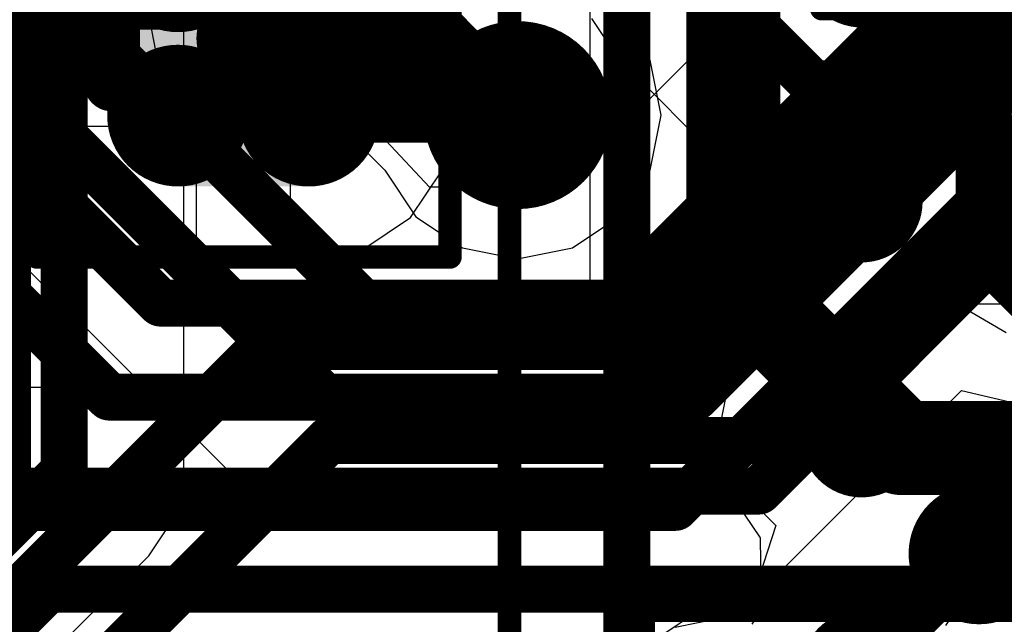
# Model space of a CAD drawing. Header units: millimetres. Extents: x -2 to 68, y -2 to 27.4.
# Tile 429 of 594: x 47.2 to 49.3, y 2.3 to 3.6. Entities that reach past the tile are written whole.
import ezdxf

# ---------------------------------------------------------------- set-up
doc = ezdxf.new("R2010")
doc.units = ezdxf.units.MM
for name, color, linetype in [('BottomLayer', 5, 'Continuous'), ('BottomPaste', 16, 'Continuous'), ('BottomSolder', 6, 'Continuous'), ('DrillGuide', 244, 'Continuous'), ('Mechanical10', 56, 'Continuous'), ('Mechanical13', 56, 'Continuous'), ('Mechanical15', 56, 'Continuous'), ('Mechanical6', 56, 'Continuous'), ('MidLayer1', 16, 'Continuous'), ('MidLayer2', 76, 'Continuous'), ('MidLayer3', 90, 'Continuous'), ('MidLayer4', 156, 'Continuous'), ('MidLayer5', 130, 'Continuous'), ('MidLayer6', 216, 'Continuous'), ('MidLayer7', 6, 'Continuous'), ('MidLayer8', 54, 'Continuous'), ('MultiLayer', 9, 'Continuous'), ('TopLayer', 1, 'Continuous'), ('TopPaste', 8, 'Continuous'), ('TopSolder', 216, 'Continuous'), ('ViaHoleLayer', 16, 'Continuous')]:
    doc.layers.add(name, color=color, linetype=linetype)

# ---------------------------------------------------------------- blocks, each defined once
blk = doc.blocks.new('CAP_0402_39')
at = {"layer": 'Mechanical13', "const_width": 0.12}
for points in [[(-0.53, 0.28), (0.53, 0.28)], [(-0.53, 0.28), (-0.53, -0.28)], [(0.53, 0.28), (0.53, -0.28)], [(-0.53, -0.28), (0.53, -0.28)]]:
    blk.add_lwpolyline(points, dxfattribs=at)
at = {"layer": 'Mechanical13', "const_width": 0.06}
for points in [[(-0.56, 0.28, 1), (-0.5, 0.28, 1)], [(-0.56, 0.28, 1), (-0.5, 0.28, 1)], [(0.5, 0.28, 1), (0.56, 0.28, 1)], [(0.5, 0.28, 1), (0.56, 0.28, 1)], [(-0.56, -0.28, 1), (-0.5, -0.28, 1)], [(-0.56, -0.28, 1), (-0.5, -0.28, 1)], [(0.5, -0.28, 1), (0.56, -0.28, 1)], [(0.5, -0.28, 1), (0.56, -0.28, 1)]]:
    blk.add_lwpolyline(points, format="xyb", close=True, dxfattribs=at)
at = {"layer": 'Mechanical15', "const_width": 0.05}
for points in [[(-0.9, 0.44), (0.9, 0.44)], [(-0.9, 0.44), (-0.9, -0.44)], [(0.9, 0.44), (0.9, -0.44)], [(0, 0.22), (0, -0.22)], [(-0.22, 0), (0.22, 0)], [(-0.9, -0.44), (0.9, -0.44)]]:
    blk.add_lwpolyline(points, dxfattribs=at)
at = {"layer": 'Mechanical15'}
for points, const_width in [([(-0.9125, 0.44, 1), (-0.8875, 0.44, 1)], 0.025), ([(-0.9125, 0.44, 1), (-0.8875, 0.44, 1)], 0.025), ([(0.8875, 0.44, 1), (0.9125, 0.44, 1)], 0.025), ([(0.8875, 0.44, 1), (0.9125, 0.44, 1)], 0.025), ([(-0.0125, 0.22, 1), (0.0125, 0.22, 1)], 0.025), ([(0.165, 0, 1), (-0.165, 0, 1)], 0.05), ([(-0.2325, 0, 1), (-0.2075, 0, 1)], 0.025), ([(-0.1775, 0, 1), (-0.1525, 0, 1)], 0.025), ([(0.1525, 0, 1), (0.1775, 0, 1)], 0.025), ([(0.2075, 0, 1), (0.2325, 0, 1)], 0.025), ([(-0.0125, -0.22, 1), (0.0125, -0.22, 1)], 0.025), ([(-0.9125, -0.44, 1), (-0.8875, -0.44, 1)], 0.025), ([(-0.9125, -0.44, 1), (-0.8875, -0.44, 1)], 0.025), ([(0.8875, -0.44, 1), (0.9125, -0.44, 1)], 0.025), ([(0.8875, -0.44, 1), (0.9125, -0.44, 1)], 0.025)]:
    blk.add_lwpolyline(points, format="xyb", close=True, dxfattribs=dict(at, const_width=const_width))
at = {"layer": 'TopLayer', "const_width": 0.1508}
for points in [[(-0.6746, 0.1392, 1), (-0.5238, 0.1392, 1)], [(-0.3462, 0.1392, 1), (-0.1954, 0.1392, 1)], [(0.1954, 0.1392, 1), (0.3462, 0.1392, 1)], [(0.5238, 0.1392, 1), (0.6746, 0.1392, 1)], [(-0.6746, -0.1392, 1), (-0.5238, -0.1392, 1)], [(-0.3462, -0.1392, 1), (-0.1954, -0.1392, 1)], [(0.1954, -0.1392, 1), (0.3462, -0.1392, 1)], [(0.5238, -0.1392, 1), (0.6746, -0.1392, 1)]]:
    blk.add_lwpolyline(points, format="xyb", close=True, dxfattribs=at)
at = {"layer": 'TopLayer'}
for points in [[(-0.2708, 0.29), (-0.5992, 0.29), (-0.2708, -0.29), (-0.5992, -0.29)], [(0.2708, -0.29), (0.5992, -0.29), (0.2708, 0.29), (0.5992, 0.29)], [(-0.12, 0.1392), (-0.75, 0.1392), (-0.12, -0.1392), (-0.75, -0.1392)], [(0.12, -0.1392), (0.75, -0.1392), (0.12, 0.1392), (0.75, 0.1392)]]:
    blk.add_solid(points, dxfattribs=at)
at = {"layer": 'TopPaste', "const_width": 0.1508}
for points in [[(-0.6746, 0.1392, 1), (-0.5238, 0.1392, 1)], [(-0.3462, 0.1392, 1), (-0.1954, 0.1392, 1)], [(0.1954, 0.1392, 1), (0.3462, 0.1392, 1)], [(0.5238, 0.1392, 1), (0.6746, 0.1392, 1)], [(-0.6746, -0.1392, 1), (-0.5238, -0.1392, 1)], [(-0.3462, -0.1392, 1), (-0.1954, -0.1392, 1)], [(0.1954, -0.1392, 1), (0.3462, -0.1392, 1)], [(0.5238, -0.1392, 1), (0.6746, -0.1392, 1)]]:
    blk.add_lwpolyline(points, format="xyb", close=True, dxfattribs=at)
at = {"layer": 'TopPaste'}
for points in [[(-0.2708, 0.29), (-0.5992, 0.29), (-0.2708, -0.29), (-0.5992, -0.29)], [(0.2708, -0.29), (0.5992, -0.29), (0.2708, 0.29), (0.5992, 0.29)], [(-0.12, 0.1392), (-0.75, 0.1392), (-0.12, -0.1392), (-0.75, -0.1392)], [(0.12, -0.1392), (0.75, -0.1392), (0.12, 0.1392), (0.75, 0.1392)]]:
    blk.add_solid(points, dxfattribs=at)
at = {"layer": 'TopSolder', "const_width": 0.1508}
for points in [[(-0.6746, 0.1392, 1), (-0.5238, 0.1392, 1)], [(-0.3462, 0.1392, 1), (-0.1954, 0.1392, 1)], [(0.1954, 0.1392, 1), (0.3462, 0.1392, 1)], [(0.5238, 0.1392, 1), (0.6746, 0.1392, 1)], [(-0.6746, -0.1392, 1), (-0.5238, -0.1392, 1)], [(-0.3462, -0.1392, 1), (-0.1954, -0.1392, 1)], [(0.1954, -0.1392, 1), (0.3462, -0.1392, 1)], [(0.5238, -0.1392, 1), (0.6746, -0.1392, 1)]]:
    blk.add_lwpolyline(points, format="xyb", close=True, dxfattribs=at)
at = {"layer": 'TopSolder'}
for points in [[(-0.2708, 0.29), (-0.5992, 0.29), (-0.2708, -0.29), (-0.5992, -0.29)], [(0.2708, -0.29), (0.5992, -0.29), (0.2708, 0.29), (0.5992, 0.29)], [(-0.12, 0.1392), (-0.75, 0.1392), (-0.12, -0.1392), (-0.75, -0.1392)], [(0.12, -0.1392), (0.75, -0.1392), (0.12, 0.1392), (0.75, 0.1392)]]:
    blk.add_solid(points, dxfattribs=at)
blk = doc.blocks.new('CAP_0402_40')
at = {"layer": 'Mechanical13', "const_width": 0.12}
for points in [[(-0.53, 0.28), (-0.53, -0.28)], [(-0.53, 0.28), (0.53, 0.28)], [(0.53, 0.28), (0.53, -0.28)], [(-0.53, -0.28), (0.53, -0.28)]]:
    blk.add_lwpolyline(points, dxfattribs=at)
at = {"layer": 'Mechanical13', "const_width": 0.06}
for points in [[(-0.56, 0.28, 1), (-0.5, 0.28, 1)], [(-0.56, 0.28, 1), (-0.5, 0.28, 1)], [(0.5, 0.28, 1), (0.56, 0.28, 1)], [(0.5, 0.28, 1), (0.56, 0.28, 1)], [(-0.56, -0.28, 1), (-0.5, -0.28, 1)], [(-0.56, -0.28, 1), (-0.5, -0.28, 1)], [(0.5, -0.28, 1), (0.56, -0.28, 1)], [(0.5, -0.28, 1), (0.56, -0.28, 1)]]:
    blk.add_lwpolyline(points, format="xyb", close=True, dxfattribs=at)
at = {"layer": 'Mechanical15', "const_width": 0.05}
for points in [[(-0.9, 0.44), (-0.9, -0.44)], [(-0.9, 0.44), (0.9, 0.44)], [(0.9, 0.44), (0.9, -0.44)], [(0, 0.22), (0, -0.22)], [(-0.22, 0), (0.22, 0)], [(-0.9, -0.44), (0.9, -0.44)]]:
    blk.add_lwpolyline(points, dxfattribs=at)
at = {"layer": 'Mechanical15'}
for points, const_width in [([(-0.9125, 0.44, 1), (-0.8875, 0.44, 1)], 0.025), ([(-0.9125, 0.44, 1), (-0.8875, 0.44, 1)], 0.025), ([(0.8875, 0.44, 1), (0.9125, 0.44, 1)], 0.025), ([(0.8875, 0.44, 1), (0.9125, 0.44, 1)], 0.025), ([(-0.0125, 0.22, 1), (0.0125, 0.22, 1)], 0.025), ([(0.165, 0, 1), (-0.165, 0, 1)], 0.05), ([(-0.2325, 0, 1), (-0.2075, 0, 1)], 0.025), ([(-0.1775, 0, 1), (-0.1525, 0, 1)], 0.025), ([(0.1525, 0, 1), (0.1775, 0, 1)], 0.025), ([(0.2075, 0, 1), (0.2325, 0, 1)], 0.025), ([(-0.0125, -0.22, 1), (0.0125, -0.22, 1)], 0.025), ([(-0.9125, -0.44, 1), (-0.8875, -0.44, 1)], 0.025), ([(-0.9125, -0.44, 1), (-0.8875, -0.44, 1)], 0.025), ([(0.8875, -0.44, 1), (0.9125, -0.44, 1)], 0.025), ([(0.8875, -0.44, 1), (0.9125, -0.44, 1)], 0.025)]:
    blk.add_lwpolyline(points, format="xyb", close=True, dxfattribs=dict(at, const_width=const_width))
at = {"layer": 'TopLayer', "const_width": 0.1508}
for points in [[(-0.6746, 0.1392, 1), (-0.5238, 0.1392, 1)], [(-0.3462, 0.1392, 1), (-0.1954, 0.1392, 1)], [(0.1954, 0.1392, 1), (0.3462, 0.1392, 1)], [(0.5238, 0.1392, 1), (0.6746, 0.1392, 1)], [(-0.6746, -0.1392, 1), (-0.5238, -0.1392, 1)], [(-0.3462, -0.1392, 1), (-0.1954, -0.1392, 1)], [(0.1954, -0.1392, 1), (0.3462, -0.1392, 1)], [(0.5238, -0.1392, 1), (0.6746, -0.1392, 1)]]:
    blk.add_lwpolyline(points, format="xyb", close=True, dxfattribs=at)
at = {"layer": 'TopLayer'}
for points in [[(-0.2708, 0.29), (-0.5992, 0.29), (-0.2708, -0.29), (-0.5992, -0.29)], [(0.2708, -0.29), (0.5992, -0.29), (0.2708, 0.29), (0.5992, 0.29)], [(-0.12, 0.1392), (-0.75, 0.1392), (-0.12, -0.1392), (-0.75, -0.1392)], [(0.12, -0.1392), (0.75, -0.1392), (0.12, 0.1392), (0.75, 0.1392)]]:
    blk.add_solid(points, dxfattribs=at)
at = {"layer": 'TopPaste', "const_width": 0.1508}
for points in [[(-0.6746, 0.1392, 1), (-0.5238, 0.1392, 1)], [(-0.3462, 0.1392, 1), (-0.1954, 0.1392, 1)], [(0.1954, 0.1392, 1), (0.3462, 0.1392, 1)], [(0.5238, 0.1392, 1), (0.6746, 0.1392, 1)], [(-0.6746, -0.1392, 1), (-0.5238, -0.1392, 1)], [(-0.3462, -0.1392, 1), (-0.1954, -0.1392, 1)], [(0.1954, -0.1392, 1), (0.3462, -0.1392, 1)], [(0.5238, -0.1392, 1), (0.6746, -0.1392, 1)]]:
    blk.add_lwpolyline(points, format="xyb", close=True, dxfattribs=at)
at = {"layer": 'TopPaste'}
for points in [[(-0.2708, 0.29), (-0.5992, 0.29), (-0.2708, -0.29), (-0.5992, -0.29)], [(0.2708, -0.29), (0.5992, -0.29), (0.2708, 0.29), (0.5992, 0.29)], [(-0.12, 0.1392), (-0.75, 0.1392), (-0.12, -0.1392), (-0.75, -0.1392)], [(0.12, -0.1392), (0.75, -0.1392), (0.12, 0.1392), (0.75, 0.1392)]]:
    blk.add_solid(points, dxfattribs=at)
at = {"layer": 'TopSolder', "const_width": 0.1508}
for points in [[(-0.6746, 0.1392, 1), (-0.5238, 0.1392, 1)], [(-0.3462, 0.1392, 1), (-0.1954, 0.1392, 1)], [(0.1954, 0.1392, 1), (0.3462, 0.1392, 1)], [(0.5238, 0.1392, 1), (0.6746, 0.1392, 1)], [(-0.6746, -0.1392, 1), (-0.5238, -0.1392, 1)], [(-0.3462, -0.1392, 1), (-0.1954, -0.1392, 1)], [(0.1954, -0.1392, 1), (0.3462, -0.1392, 1)], [(0.5238, -0.1392, 1), (0.6746, -0.1392, 1)]]:
    blk.add_lwpolyline(points, format="xyb", close=True, dxfattribs=at)
at = {"layer": 'TopSolder'}
for points in [[(-0.2708, 0.29), (-0.5992, 0.29), (-0.2708, -0.29), (-0.5992, -0.29)], [(0.2708, -0.29), (0.5992, -0.29), (0.2708, 0.29), (0.5992, 0.29)], [(-0.12, 0.1392), (-0.75, 0.1392), (-0.12, -0.1392), (-0.75, -0.1392)], [(0.12, -0.1392), (0.75, -0.1392), (0.12, 0.1392), (0.75, 0.1392)]]:
    blk.add_solid(points, dxfattribs=at)
blk = doc.blocks.new('CAP_0201_98')
at = {"layer": 'Mechanical13', "const_width": 0.12}
for points in [[(-0.32, 0.17), (0.32, 0.17)], [(-0.32, 0.17), (-0.32, -0.17)], [(0.32, 0.17), (0.32, -0.17)], [(-0.32, -0.17), (0.32, -0.17)]]:
    blk.add_lwpolyline(points, dxfattribs=at)
at = {"layer": 'Mechanical13', "const_width": 0.06}
for points in [[(-0.35, 0.17, 1), (-0.29, 0.17, 1)], [(-0.35, 0.17, 1), (-0.29, 0.17, 1)], [(0.29, 0.17, 1), (0.35, 0.17, 1)], [(0.29, 0.17, 1), (0.35, 0.17, 1)], [(-0.35, -0.17, 1), (-0.29, -0.17, 1)], [(-0.35, -0.17, 1), (-0.29, -0.17, 1)], [(0.29, -0.17, 1), (0.35, -0.17, 1)], [(0.29, -0.17, 1), (0.35, -0.17, 1)]]:
    blk.add_lwpolyline(points, format="xyb", close=True, dxfattribs=at)
at = {"layer": 'Mechanical15', "const_width": 0.05}
for points in [[(-0.53, 0.27), (0.53, 0.27)], [(-0.53, 0.27), (-0.53, -0.27)], [(0.53, 0.27), (0.53, -0.27)], [(0, 0.135), (0, -0.135)], [(-0.135, 0), (0.135, 0)], [(-0.53, -0.27), (0.53, -0.27)]]:
    blk.add_lwpolyline(points, dxfattribs=at)
at = {"layer": 'Mechanical15'}
for points, const_width in [([(-0.5425, 0.27, 1), (-0.5175, 0.27, 1)], 0.025), ([(-0.5425, 0.27, 1), (-0.5175, 0.27, 1)], 0.025), ([(0.5175, 0.27, 1), (0.5425, 0.27, 1)], 0.025), ([(0.5175, 0.27, 1), (0.5425, 0.27, 1)], 0.025), ([(-0.0125, 0.135, 1), (0.0125, 0.135, 1)], 0.025), ([(0.1013, 0, 1), (-0.1013, 0, 1)], 0.05), ([(-0.1475, 0, 1), (-0.1225, 0, 1)], 0.025), ([(-0.1138, 0, 1), (-0.0888, 0, 1)], 0.025), ([(0.0888, 0, 1), (0.1138, 0, 1)], 0.025), ([(0.1225, 0, 1), (0.1475, 0, 1)], 0.025), ([(-0.0125, -0.135, 1), (0.0125, -0.135, 1)], 0.025), ([(-0.5425, -0.27, 1), (-0.5175, -0.27, 1)], 0.025), ([(-0.5425, -0.27, 1), (-0.5175, -0.27, 1)], 0.025), ([(0.5175, -0.27, 1), (0.5425, -0.27, 1)], 0.025), ([(0.5175, -0.27, 1), (0.5425, -0.27, 1)], 0.025)]:
    blk.add_lwpolyline(points, format="xyb", close=True, dxfattribs=dict(at, const_width=const_width))
at = {"layer": 'TopLayer', "const_width": 0.0806}
for points in [[(-0.3897, 0.0894, 1), (-0.3091, 0.0894, 1)], [(-0.2409, 0.0894, 1), (-0.1603, 0.0894, 1)], [(0.1603, 0.0894, 1), (0.2409, 0.0894, 1)], [(0.3091, 0.0894, 1), (0.3897, 0.0894, 1)], [(-0.3897, -0.0894, 1), (-0.3091, -0.0894, 1)], [(-0.2409, -0.0894, 1), (-0.1603, -0.0894, 1)], [(0.1603, -0.0894, 1), (0.2409, -0.0894, 1)], [(0.3091, -0.0894, 1), (0.3897, -0.0894, 1)]]:
    blk.add_lwpolyline(points, format="xyb", close=True, dxfattribs=at)
at = {"layer": 'TopLayer'}
for points in [[(-0.2006, 0.17), (-0.3494, 0.17), (-0.2006, -0.17), (-0.3494, -0.17)], [(0.2006, -0.17), (0.3494, -0.17), (0.2006, 0.17), (0.3494, 0.17)], [(-0.12, 0.0894), (-0.43, 0.0894), (-0.12, -0.0894), (-0.43, -0.0894)], [(0.12, -0.0894), (0.43, -0.0894), (0.12, 0.0894), (0.43, 0.0894)]]:
    blk.add_solid(points, dxfattribs=at)
at = {"layer": 'TopPaste', "const_width": 0.0806}
for points in [[(-0.3897, 0.0894, 1), (-0.3091, 0.0894, 1)], [(-0.2409, 0.0894, 1), (-0.1603, 0.0894, 1)], [(0.1603, 0.0894, 1), (0.2409, 0.0894, 1)], [(0.3091, 0.0894, 1), (0.3897, 0.0894, 1)], [(-0.3897, -0.0894, 1), (-0.3091, -0.0894, 1)], [(-0.2409, -0.0894, 1), (-0.1603, -0.0894, 1)], [(0.1603, -0.0894, 1), (0.2409, -0.0894, 1)], [(0.3091, -0.0894, 1), (0.3897, -0.0894, 1)]]:
    blk.add_lwpolyline(points, format="xyb", close=True, dxfattribs=at)
at = {"layer": 'TopPaste'}
for points in [[(-0.2006, 0.17), (-0.3494, 0.17), (-0.2006, -0.17), (-0.3494, -0.17)], [(0.2006, -0.17), (0.3494, -0.17), (0.2006, 0.17), (0.3494, 0.17)], [(-0.12, 0.0894), (-0.43, 0.0894), (-0.12, -0.0894), (-0.43, -0.0894)], [(0.12, -0.0894), (0.43, -0.0894), (0.12, 0.0894), (0.43, 0.0894)]]:
    blk.add_solid(points, dxfattribs=at)
at = {"layer": 'TopSolder', "const_width": 0.0806}
for points in [[(-0.3897, 0.0894, 1), (-0.3091, 0.0894, 1)], [(-0.2409, 0.0894, 1), (-0.1603, 0.0894, 1)], [(0.1603, 0.0894, 1), (0.2409, 0.0894, 1)], [(0.3091, 0.0894, 1), (0.3897, 0.0894, 1)], [(-0.3897, -0.0894, 1), (-0.3091, -0.0894, 1)], [(-0.2409, -0.0894, 1), (-0.1603, -0.0894, 1)], [(0.1603, -0.0894, 1), (0.2409, -0.0894, 1)], [(0.3091, -0.0894, 1), (0.3897, -0.0894, 1)]]:
    blk.add_lwpolyline(points, format="xyb", close=True, dxfattribs=at)
at = {"layer": 'TopSolder'}
for points in [[(-0.2006, 0.17), (-0.3494, 0.17), (-0.2006, -0.17), (-0.3494, -0.17)], [(0.2006, -0.17), (0.3494, -0.17), (0.2006, 0.17), (0.3494, 0.17)], [(-0.12, 0.0894), (-0.43, 0.0894), (-0.12, -0.0894), (-0.43, -0.0894)], [(0.12, -0.0894), (0.43, -0.0894), (0.12, 0.0894), (0.43, 0.0894)]]:
    blk.add_solid(points, dxfattribs=at)
blk = doc.blocks.new('BGA169C50P13X13_700X700X60_B_102')
at = {"layer": 'BottomLayer', "const_width": 0.1}
for points in [[(2.95, 1.5, 1), (3.05, 1.5, 1)], [(2.95, 1, 1), (3.05, 1, 1)]]:
    blk.add_lwpolyline(points, format="xyb", close=True, dxfattribs=at)
at = {"layer": 'BottomPaste', "const_width": 0.1}
for points in [[(2.95, 1.5, 1), (3.05, 1.5, 1)], [(2.95, 1, 1), (3.05, 1, 1)]]:
    blk.add_lwpolyline(points, format="xyb", close=True, dxfattribs=at)
at = {"layer": 'BottomSolder', "const_width": 0.13}
for points in [[(2.935, 2, 1), (3.065, 2, 1)], [(2.935, 1.5, 1), (3.065, 1.5, 1)], [(2.935, 1, 1), (3.065, 1, 1)], [(2.935, 0.5, 1), (3.065, 0.5, 1)]]:
    blk.add_lwpolyline(points, format="xyb", close=True, dxfattribs=at)
at = {"layer": 'Mechanical10', "const_width": 0.1}
blk.add_lwpolyline([(3.5, 3.5), (3.5, -3.5)], dxfattribs=at)
at = {"layer": 'Mechanical6', "const_width": 0.05}
blk.add_lwpolyline([(3.75, 3.75), (3.75, -3.75)], dxfattribs=at)

msp = doc.modelspace()

# ---------------------------------------------------------------- linework, layer by layer
at = {"layer": 'BottomLayer'}
for p, q in [((47.5717, 2.6508), (47.5717, 4.1589)), ((48.4395, 3.6139), (48.4948, 3.5312)), ((48.4948, 3.5312), (48.7244, 3.3016)), ((48.7244, 3.3016), (48.7091, 3.225)), ((48.7091, 3.225), (48.7324, 3.1079)), ((48.7324, 3.1079), (48.7593, 3.0677)), ((48.7593, 3.0677), (48.7882, 2.975)), ((48.7882, 2.975), (48.7593, 2.8823)), ((48.7593, 2.8823), (48.7324, 2.842)), ((48.7324, 2.842), (48.7091, 2.725)), ((48.7091, 2.725), (48.7324, 2.6079)), ((47.5523, 2.5533), (47.5717, 2.6508)), ((48.7324, 2.6079), (48.7987, 2.5087)), ((47.497, 2.4706), (47.5523, 2.5533)), ((48.7987, 2.5087), (48.8009, 2.3545)), ((45.4593, 0.4329), (47.497, 2.4706)), ((48.8009, 2.3545), (48.7811, 2.325))]:
    msp.add_line(p, q, dxfattribs=at)
for points, const_width in [([(47.3168, 2.6508), (47.3168, 4.6261)], 0.1), ([(48.675, 3.7114), (48.9114, 3.475)], 0.1), ([(48.9114, 3.475), (49.1185, 3.475)], 0.1), ([(49.1185, 3.475), (49.265, 3.3285)], 0.1), ([(47.8075, 3.4175), (47.812, 3.413)], 0.127), ([(47.812, 3.413), (48.2775, 3.413)], 0.127), ([(48.2775, 3.413), (48.282, 3.4085)], 0.127), ([(49.265, 3.1214), (49.265, 3.3285)], 0.1), ([(49.265, 3.1214), (49.4114, 2.975)], 0.1), ([(45.166, 0.5), (47.3168, 2.6508)], 0.1), ([(49.015, 2.225), (49.265, 2.475)], 0.1)]:
    msp.add_lwpolyline(points, dxfattribs=dict(at, const_width=const_width))
for points, const_width in [([(48.182, 3.4085, 1), (48.382, 3.4085, 1)], 0.2), ([(48.8864, 3.475, 1), (48.9364, 3.475, 1)], 0.05), ([(48.8864, 3.475, 1), (48.9364, 3.475, 1)], 0.05), ([(49.0935, 3.475, 1), (49.1435, 3.475, 1)], 0.05), ([(49.0935, 3.475, 1), (49.1435, 3.475, 1)], 0.05), ([(47.7757, 3.4175, 1), (47.8392, 3.4175, 1)], 0.0635), ([(47.7803, 3.413, 1), (47.8438, 3.413, 1)], 0.0635), ([(47.7803, 3.413, 1), (47.8438, 3.413, 1)], 0.0635), ([(48.2457, 3.413, 1), (48.3092, 3.413, 1)], 0.0635), ([(48.2457, 3.413, 1), (48.3092, 3.413, 1)], 0.0635), ([(48.2503, 3.4085, 1), (48.3138, 3.4085, 1)], 0.0635), ([(49.24, 3.3285, 1), (49.29, 3.3285, 1)], 0.05), ([(49.24, 3.3285, 1), (49.29, 3.3285, 1)], 0.05), ([(49.24, 3.1214, 1), (49.29, 3.1214, 1)], 0.05), ([(49.24, 3.1214, 1), (49.29, 3.1214, 1)], 0.05), ([(47.2918, 2.6508, 1), (47.3418, 2.6508, 1)], 0.05), ([(47.2918, 2.6508, 1), (47.3418, 2.6508, 1)], 0.05), ([(49.19, 2.475, 1), (49.34, 2.475, 1)], 0.15), ([(49.24, 2.475, 1), (49.29, 2.475, 1)], 0.05)]:
    msp.add_lwpolyline(points, format="xyb", close=True, dxfattribs=dict(at, const_width=const_width))
at = {"layer": 'DrillGuide'}
for points, const_width in [([(47.7442, 3.6626, 1), (47.8442, 3.6626, 1)], 0.1), ([(49.175, 3.49, 1), (49.225, 3.49, 1)], 0.05), ([(48.232, 3.4085, 1), (48.332, 3.4085, 1)], 0.1), ([(49.24, 2.475, 1), (49.29, 2.475, 1)], 0.05)]:
    msp.add_lwpolyline(points, format="xyb", close=True, dxfattribs=dict(at, const_width=const_width))
at = {"layer": 'MidLayer1'}
for p, q in [((47.4884, 3.6626), (47.5116, 3.5455)), ((48.0768, 3.5455), (48.1001, 3.6626)), ((47.5116, 3.5455), (47.5779, 3.4463)), ((48.0105, 3.4463), (48.0768, 3.5455)), ((47.5779, 3.4463), (47.6772, 3.38)), ((47.9113, 3.38), (48.0105, 3.4463)), ((47.6772, 3.38), (47.7942, 3.3567)), ((47.7942, 3.3567), (47.9113, 3.38)), ((49.3595, 2.4882), (49.2602, 2.4219)), ((49.2602, 2.4219), (49.1939, 2.3227))]:
    msp.add_line(p, q, dxfattribs=at)
for points, const_width in [([(47.6942, 3.6626, 1), (47.8942, 3.6626, 1)], 0.2), ([(49.125, 3.49, 1), (49.275, 3.49, 1)], 0.15), ([(48.182, 3.4085, 1), (48.382, 3.4085, 1)], 0.2)]:
    msp.add_lwpolyline(points, format="xyb", close=True, dxfattribs=dict(at, const_width=const_width))
at = {"layer": 'MidLayer2'}
for p, q in [((48.0768, 3.5455), (48.1001, 3.6626)), ((49.3469, 3.6355), (49.2642, 3.5802)), ((49.2642, 3.5802), (48.5127, 2.8287)), ((48.0105, 3.4463), (48.0768, 3.5455)), ((47.9113, 3.38), (48.0105, 3.4463)), ((46.097, 3.3851), (47.6695, 3.3851)), ((47.6695, 3.3851), (47.6772, 3.38)), ((47.6772, 3.38), (47.7942, 3.3567)), ((47.7942, 3.3567), (47.9113, 3.38)), ((48.5127, 2.8287), (47.1769, 2.8287)), ((48.7985, 2.3936), (49.2277, 2.8228)), ((49.2277, 2.8228), (49.3731, 2.7885)), ((48.7158, 2.3384), (48.7985, 2.3936)), ((48.6183, 2.3189), (48.7158, 2.3384))]:
    msp.add_line(p, q, dxfattribs=at)
for points, const_width in [([(47.6942, 3.6626, 1), (47.8942, 3.6626, 1)], 0.2), ([(47.7466, 3.64, 1), (47.7966, 3.64, 1)], 0.05), ([(47.7466, 3.64, 1), (47.7966, 3.64, 1)], 0.05), ([(48.182, 3.4085, 1), (48.382, 3.4085, 1)], 0.2), ([(48.5933, 2.5738, 1), (48.6433, 2.5738, 1)], 0.05), ([(48.5933, 2.5738, 1), (48.6433, 2.5738, 1)], 0.05)]:
    msp.add_lwpolyline(points, format="xyb", close=True, dxfattribs=dict(at, const_width=const_width))
at = {"layer": 'MidLayer2', "const_width": 0.1}
for points in [[(47.7716, 3.64), (47.7942, 3.6626)], [(43.0244, 3.64), (47.7716, 3.64)], [(48.6183, 2.5738), (49.4444, 3.4)], [(47.0713, 2.5738), (48.6183, 2.5738)]]:
    msp.add_lwpolyline(points, dxfattribs=at)
at = {"layer": 'MidLayer3'}
for p, q in [((46.4479, 3.8707), (47.6988, 2.6198)), ((48.6511, 3.7096), (48.6898, 3.5687)), ((48.0768, 3.5455), (48.1001, 3.6626)), ((48.6898, 3.5687), (48.376, 3.2549)), ((48.0105, 3.4463), (48.0768, 3.5455)), ((48.0015, 3.3546), (48.0105, 3.4463)), ((48.0946, 3.2549), (48.0015, 3.3546)), ((48.376, 3.2549), (48.0946, 3.2549)), ((48.7446, 2.6198), (49.1414, 3.0165)), ((49.1414, 3.0165), (49.2103, 3.0117)), ((49.2103, 3.0117), (49.3228, 2.946)), ((47.6988, 2.6198), (47.7815, 2.5645)), ((48.6619, 2.5645), (48.7446, 2.6198)), ((47.7815, 2.5645), (47.879, 2.5451)), ((48.5644, 2.5451), (48.6619, 2.5645)), ((47.879, 2.5451), (48.5644, 2.5451))]:
    msp.add_line(p, q, dxfattribs=at)
at = {"layer": 'MidLayer3', "const_width": 0.1}
for points in [[(46.4397, 4.5221), (47.9619, 3)], [(46.5535, 4.1256), (47.879, 2.8)], [(48.4816, 3), (49.0419, 3.5604)], [(49.0419, 3.5604), (51.2854, 3.5604)], [(48.5644, 2.8), (49.1248, 3.3604)], [(49.1248, 3.3604), (51.2025, 3.3604)], [(47.9619, 3), (48.4816, 3)], [(47.879, 2.8), (48.5644, 2.8)]]:
    msp.add_lwpolyline(points, dxfattribs=at)
at = {"layer": 'MidLayer3'}
for points, const_width in [([(47.6942, 3.6626, 1), (47.8942, 3.6626, 1)], 0.2), ([(48.182, 3.4085, 1), (48.382, 3.4085, 1)], 0.2), ([(49.0169, 3.5604, 1), (49.0669, 3.5604, 1)], 0.05), ([(49.0169, 3.5604, 1), (49.0669, 3.5604, 1)], 0.05), ([(49.0998, 3.3604, 1), (49.1498, 3.3604, 1)], 0.05), ([(49.0998, 3.3604, 1), (49.1498, 3.3604, 1)], 0.05), ([(47.9369, 3, 1), (47.9869, 3, 1)], 0.05), ([(47.9369, 3, 1), (47.9869, 3, 1)], 0.05), ([(48.4566, 3, 1), (48.5066, 3, 1)], 0.05), ([(48.4566, 3, 1), (48.5066, 3, 1)], 0.05), ([(47.854, 2.8, 1), (47.904, 2.8, 1)], 0.05), ([(47.854, 2.8, 1), (47.904, 2.8, 1)], 0.05), ([(48.5394, 2.8, 1), (48.5894, 2.8, 1)], 0.05), ([(48.5394, 2.8, 1), (48.5894, 2.8, 1)], 0.05)]:
    msp.add_lwpolyline(points, format="xyb", close=True, dxfattribs=dict(at, const_width=const_width))
at = {"layer": 'MidLayer4'}
for p, q in [((47.4884, 3.6626), (47.5116, 3.5455)), ((48.0768, 3.5455), (48.1001, 3.6626)), ((47.5116, 3.5455), (47.5779, 3.4463)), ((48.0105, 3.4463), (48.0768, 3.5455)), ((47.5779, 3.4463), (47.6772, 3.38)), ((47.9113, 3.38), (48.0105, 3.4463)), ((47.6772, 3.38), (47.7942, 3.3567)), ((47.7942, 3.3567), (47.9113, 3.38))]:
    msp.add_line(p, q, dxfattribs=at)
for points, const_width in [([(47.6942, 3.6626, 1), (47.8942, 3.6626, 1)], 0.2), ([(48.182, 3.4085, 1), (48.382, 3.4085, 1)], 0.2), ([(49.19, 2.475, 1), (49.34, 2.475, 1)], 0.15)]:
    msp.add_lwpolyline(points, format="xyb", close=True, dxfattribs=dict(at, const_width=const_width))
at = {"layer": 'MidLayer5', "const_width": 0.1}
for points in [[(47.1958, 2.6544), (47.1958, 4.4348)], [(48.6164, 2.9164), (49.7682, 4.0682)], [(48.8689, 2.7164), (49.9681, 3.8156)], [(47.0736, 2.2494), (47.7406, 2.9164)], [(47.7406, 2.9164), (48.6164, 2.9164)], [(47.1677, 2.0042), (47.88, 2.7164)], [(47.88, 2.7164), (48.8689, 2.7164)], [(46.9907, 2.4494), (47.1958, 2.6544)]]:
    msp.add_lwpolyline(points, dxfattribs=at)
at = {"layer": 'MidLayer5'}
for points, const_width in [([(47.6942, 3.6626, 1), (47.8942, 3.6626, 1)], 0.2), ([(48.182, 3.4085, 1), (48.382, 3.4085, 1)], 0.2), ([(47.7156, 2.9164, 1), (47.7656, 2.9164, 1)], 0.05), ([(47.7156, 2.9164, 1), (47.7656, 2.9164, 1)], 0.05), ([(48.5914, 2.9164, 1), (48.6414, 2.9164, 1)], 0.05), ([(48.5914, 2.9164, 1), (48.6414, 2.9164, 1)], 0.05), ([(47.855, 2.7164, 1), (47.905, 2.7164, 1)], 0.05), ([(47.855, 2.7164, 1), (47.905, 2.7164, 1)], 0.05), ([(48.8439, 2.7164, 1), (48.8939, 2.7164, 1)], 0.05), ([(48.8439, 2.7164, 1), (48.8939, 2.7164, 1)], 0.05), ([(47.1708, 2.6544, 1), (47.2208, 2.6544, 1)], 0.05), ([(47.1708, 2.6544, 1), (47.2208, 2.6544, 1)], 0.05)]:
    msp.add_lwpolyline(points, format="xyb", close=True, dxfattribs=dict(at, const_width=const_width))
at = {"layer": 'MidLayer6', "const_width": 0.1}
for points in [[(48.6613, 2.8085), (50.1588, 4.306)], [(48.5784, 3.0085), (49.62, 4.05)], [(47.1406, 3.3899), (47.522, 3.0085)], [(48.7961, 2.6085), (49.5661, 3.3784)], [(47.0443, 3.177), (47.4128, 2.8085)], [(47.522, 3.0085), (48.5784, 3.0085)], [(47.4128, 2.8085), (48.6613, 2.8085)], [(46.9456, 2.3456), (47.2085, 2.6085)], [(47.2085, 2.6085), (48.7961, 2.6085)], [(46.8122, 1.9293), (47.2828, 2.4)], [(47.2828, 2.4), (49.7247, 2.4)]]:
    msp.add_lwpolyline(points, dxfattribs=at)
at = {"layer": 'MidLayer6'}
for points, const_width in [([(47.6942, 3.6626, 1), (47.8942, 3.6626, 1)], 0.2), ([(48.182, 3.4085, 1), (48.382, 3.4085, 1)], 0.2), ([(47.497, 3.0085, 1), (47.547, 3.0085, 1)], 0.05), ([(47.497, 3.0085, 1), (47.547, 3.0085, 1)], 0.05), ([(48.5534, 3.0085, 1), (48.6034, 3.0085, 1)], 0.05), ([(48.5534, 3.0085, 1), (48.6034, 3.0085, 1)], 0.05), ([(47.3878, 2.8085, 1), (47.4378, 2.8085, 1)], 0.05), ([(47.3878, 2.8085, 1), (47.4378, 2.8085, 1)], 0.05), ([(48.6363, 2.8085, 1), (48.6863, 2.8085, 1)], 0.05), ([(48.6363, 2.8085, 1), (48.6863, 2.8085, 1)], 0.05), ([(47.1835, 2.6085, 1), (47.2335, 2.6085, 1)], 0.05), ([(47.1835, 2.6085, 1), (47.2335, 2.6085, 1)], 0.05), ([(48.7711, 2.6085, 1), (48.8211, 2.6085, 1)], 0.05), ([(48.7711, 2.6085, 1), (48.8211, 2.6085, 1)], 0.05), ([(47.2578, 2.4, 1), (47.3078, 2.4, 1)], 0.05), ([(47.2578, 2.4, 1), (47.3078, 2.4, 1)], 0.05)]:
    msp.add_lwpolyline(points, format="xyb", close=True, dxfattribs=dict(at, const_width=const_width))
at = {"layer": 'MidLayer7'}
for p, q in [((47.4884, 3.6626), (47.5116, 3.5455)), ((48.5646, 3.5255), (48.4983, 3.6248)), ((47.5116, 3.5455), (47.5779, 3.4463)), ((48.5879, 3.4085), (48.5646, 3.5255)), ((47.5779, 3.4463), (47.6772, 3.38)), ((48.5646, 3.2914), (48.5879, 3.4085)), ((47.6772, 3.38), (47.7942, 3.3567)), ((47.7942, 3.3567), (47.9113, 3.38)), ((47.9113, 3.38), (47.9994, 3.2914)), ((47.9994, 3.2914), (48.0657, 3.1922)), ((48.4983, 3.1922), (48.5646, 3.2914)), ((48.0657, 3.1922), (48.1649, 3.1259)), ((48.3991, 3.1259), (48.4983, 3.1922)), ((48.1649, 3.1259), (48.282, 3.1026)), ((48.282, 3.1026), (48.3991, 3.1259))]:
    msp.add_line(p, q, dxfattribs=at)
at = {"layer": 'MidLayer7', "const_width": 0.2}
for points in [[(47.6942, 3.6626, 1), (47.8942, 3.6626, 1)], [(48.182, 3.4085, 1), (48.382, 3.4085, 1)]]:
    msp.add_lwpolyline(points, format="xyb", close=True, dxfattribs=at)
at = {"layer": 'MidLayer8'}
for p, q in [((47.4884, 3.6626), (47.5116, 3.5455)), ((48.5646, 3.5255), (48.4983, 3.6248)), ((47.5116, 3.5455), (47.5779, 3.4463)), ((48.5879, 3.4085), (48.5646, 3.5255)), ((47.5779, 3.4463), (47.6772, 3.38)), ((48.5646, 3.2914), (48.5879, 3.4085)), ((47.6772, 3.38), (47.7942, 3.3567)), ((47.7942, 3.3567), (47.9113, 3.38)), ((47.9113, 3.38), (47.9994, 3.2914)), ((47.9994, 3.2914), (48.0657, 3.1922)), ((48.4983, 3.1922), (48.5646, 3.2914)), ((48.0657, 3.1922), (48.1649, 3.1259)), ((48.3991, 3.1259), (48.4983, 3.1922)), ((48.1649, 3.1259), (48.282, 3.1026)), ((48.282, 3.1026), (48.3991, 3.1259))]:
    msp.add_line(p, q, dxfattribs=at)
at = {"layer": 'MidLayer8', "const_width": 0.2}
for points in [[(47.6942, 3.6626, 1), (47.8942, 3.6626, 1)], [(48.182, 3.4085, 1), (48.382, 3.4085, 1)]]:
    msp.add_lwpolyline(points, format="xyb", close=True, dxfattribs=at)
at = {"layer": 'MultiLayer'}
for points, const_width in [([(47.6942, 3.6626, 1), (47.8942, 3.6626, 1)], 0.2), ([(49.125, 3.49, 1), (49.275, 3.49, 1)], 0.15), ([(48.182, 3.4085, 1), (48.382, 3.4085, 1)], 0.2), ([(49.19, 2.475, 1), (49.34, 2.475, 1)], 0.15)]:
    msp.add_lwpolyline(points, format="xyb", close=True, dxfattribs=dict(at, const_width=const_width))
at = {"layer": 'TopLayer'}
for p, q in [((49.1365, 3.5805), (49.1365, 3.89)), ((49.2635, 3.89), (49.2635, 3.5805)), ((48.436, 3.6603), (48.436, 3.0581)), ((49.2894, 3.5805), (49.3794, 3.5984)), ((49.0478, 3.5289), (49.1106, 3.5805)), ((49.1106, 3.5805), (49.1365, 3.5805)), ((49.2635, 3.5805), (49.2894, 3.5805)), ((49.0478, 3.1848), (49.0478, 3.5289)), ((47.5984, 3.4716), (47.2525, 3.4716)), ((47.2525, 3.4716), (47.2525, 3.4074)), ((47.5984, 3.1007), (47.5984, 3.4716)), ((48.1443, 3.4716), (47.7984, 3.4716)), ((47.7984, 3.4716), (47.7984, 3.1007)), ((48.1443, 3.4074), (48.1443, 3.4716)), ((47.2525, 3.4074), (47.2759, 3.29)), ((48.121, 3.29), (48.1443, 3.4074)), ((47.2759, 3.29), (47.3424, 3.1905)), ((48.0545, 3.1905), (48.121, 3.29)), ((47.3424, 3.1905), (47.4419, 3.124)), ((47.955, 3.124), (48.0545, 3.1905)), ((49.2267, 3.0059), (49.0478, 3.1848)), ((47.4419, 3.124), (47.5592, 3.1007)), ((47.8376, 3.1007), (47.955, 3.124)), ((47.5592, 3.1007), (47.5984, 3.1007)), ((47.7984, 3.1007), (47.8376, 3.1007)), ((48.436, 3.0581), (48.436, 3.0581)), ((48.436, 3.0581), (48.4593, 2.941)), ((52.6745, 3.0059), (49.2267, 3.0059)), ((48.4593, 2.941), (48.5256, 2.8418)), ((48.5256, 2.8418), (48.8322, 2.5352)), ((48.8322, 2.5352), (48.7884, 2.3995)), ((48.7884, 2.3995), (48.7139, 2.3846)), ((48.7139, 2.3846), (48.5979, 2.3071))]:
    msp.add_line(p, q, dxfattribs=at)
for points, const_width in [([(49.2, 3.49), (49.2, 3.89)], 0.15), ([(48.7419, 3.0581), (48.7419, 3.787)], 0.2), ([(47.6984, 3.5716), (48.0725, 3.5716)], 0.2), ([(48.0725, 3.5716), (48.2355, 3.4085)], 0.2), ([(48.2355, 3.4085), (48.282, 3.4085)], 0.2), ([(48.7419, 3.0581), (49.1, 2.7)], 0.2), ([(49.1, 2.7), (51.6, 2.7)], 0.2)]:
    msp.add_lwpolyline(points, dxfattribs=dict(at, const_width=const_width))
for points, const_width in [([(47.6484, 3.5716, 1), (47.7484, 3.5716, 1)], 0.1), ([(48.0225, 3.5716, 1), (48.1225, 3.5716, 1)], 0.1), ([(48.0225, 3.5716, 1), (48.1225, 3.5716, 1)], 0.1), ([(49.125, 3.49, 1), (49.275, 3.49, 1)], 0.15), ([(48.182, 3.4085, 1), (48.382, 3.4085, 1)], 0.2), ([(49.1625, 3.49, 1), (49.2375, 3.49, 1)], 0.075), ([(48.1855, 3.4085, 1), (48.2855, 3.4085, 1)], 0.1), ([(48.1855, 3.4085, 1), (48.2855, 3.4085, 1)], 0.1), ([(48.232, 3.4085, 1), (48.332, 3.4085, 1)], 0.1), ([(48.6919, 3.0581, 1), (48.7919, 3.0581, 1)], 0.1), ([(48.6919, 3.0581, 1), (48.7919, 3.0581, 1)], 0.1), ([(49.05, 2.7, 1), (49.15, 2.7, 1)], 0.1), ([(49.05, 2.7, 1), (49.15, 2.7, 1)], 0.1)]:
    msp.add_lwpolyline(points, format="xyb", close=True, dxfattribs=dict(at, const_width=const_width))
at = {"layer": 'ViaHoleLayer'}
for points, const_width in [([(47.7442, 3.6626, 1), (47.8442, 3.6626, 1)], 0.1), ([(49.175, 3.49, 1), (49.225, 3.49, 1)], 0.05), ([(48.232, 3.4085, 1), (48.332, 3.4085, 1)], 0.1), ([(49.24, 2.475, 1), (49.29, 2.475, 1)], 0.05)]:
    msp.add_lwpolyline(points, format="xyb", close=True, dxfattribs=dict(at, const_width=const_width))

# ---------------------------------------------------------------- block references
for name, p, rotation in [('BGA169C50P13X13_700X700X60_B_102', (52.015, 4.225), 180), ('CAP_0402_39', (47.6984, 4.0066), 90), ('CAP_0201_98', (49.2, 4.165), 90), ('CAP_0402_40', (48.99, 1.455), 90)]:
    msp.add_blockref(name, p, dxfattribs=dict(rotation=rotation))

doc.saveas('drawing.dxf')
